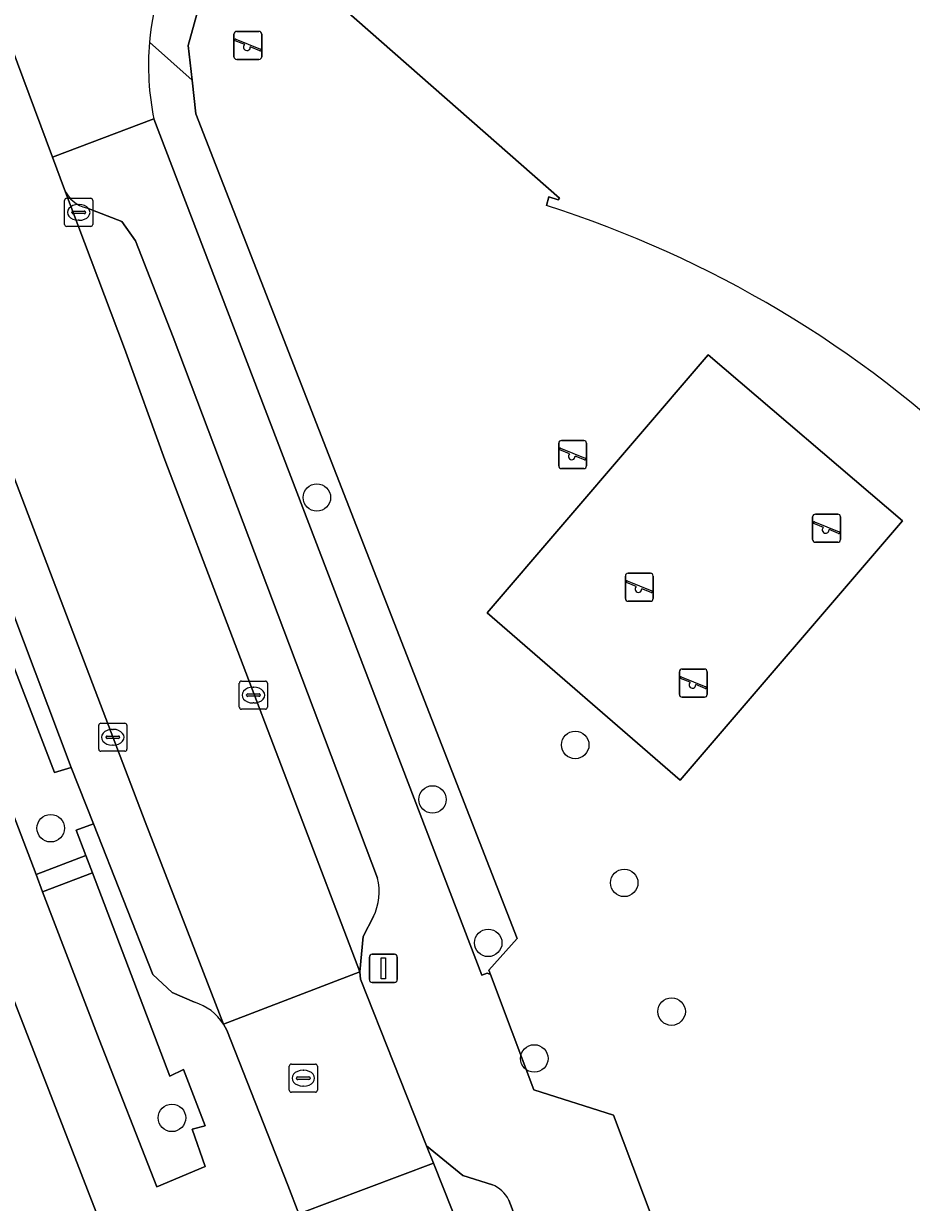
# Model space of a CAD drawing. Extents: x 162523 to 163266, y 381230 to 382050.
# Drawn here: x 162828.2 to 162859.75, y 381895.71 to 381937.61 of the extents above; entities that cross this region are included whole.
import ezdxf

# ---------------------------------------------------------------- set-up
doc = ezdxf.new("R2010")
doc.units = 0
for name, color, linetype in [('IMGEO_Boom', 7, 'Continuous'), ('IMGEO_Erf', 7, 'Continuous'), ('IMGEO_Groenvoorziening', 7, 'Continuous'), ('IMGEO_Haag', 7, 'Continuous'), ('IMGEO_Hek', 7, 'Continuous'), ('IMGEO_Kolk', 7, 'Continuous'), ('IMGEO_Lichtmast', 7, 'Continuous'), ('IMGEO_Pand', 7, 'Continuous'), ('IMGEO_Parkeervlak_open', 7, 'Continuous'), ('IMGEO_Rijbaan_lokaal_open', 7, 'Continuous'), ('IMGEO_Rioolput', 7, 'Continuous'), ('IMGEO_Speelvoorziening', 7, 'Continuous'), ('IMGEO_Voetpad_open', 7, 'Continuous')]:
    doc.layers.add(name, color=color, linetype=linetype)

msp = doc.modelspace()

# ---------------------------------------------------------------- linework, layer by layer
at = {"layer": 'IMGEO_Boom'}
for centre in [(162838.624, 381920.764), (162847.806, 381911.968), (162842.734, 381910.03), (162829.165, 381909.009), (162849.547, 381907.065), (162844.713, 381904.932), (162851.23, 381902.49), (162846.351, 381900.825), (162833.475, 381898.713)]:
    msp.add_circle(centre, 0.489, dxfattribs=at)
at = {"layer": 'IMGEO_Erf'}
for points in [[(162834.692, 381939.153), (162834.051, 381936.831), (162834.189, 381935.596), (162834.322, 381934.396), (162845.741, 381905.089), (162844.734, 381903.96), (162844.789, 381903.809), (162846.334, 381899.712), (162849.16, 381898.811), (162852.668, 381889.491), (162854.858, 381888.217), (162857.825, 381880.828), (162858.565, 381878.965), (162860.43, 381874.164), (162860.825, 381874.308), (162860.886, 381874.15), (162862.441, 381870.107), (162862.631, 381869.614), (162862.725, 381869.344), (162909.188, 381886.826), (162914.252, 381892.527), (162918.892, 381897.749), (162917.006, 381899.424), (162921.642, 381904.643)], [(162846.786, 381931.138), (162846.866, 381931.447), (162847.205, 381931.347), (162847.251, 381931.4), (162838.678, 381938.944)]]:
    msp.add_lwpolyline(points, dxfattribs=at)
for points in [[(162817.232, 381930.26), (162816.448, 381932.281), (162813.594, 381931.234), (162815.799, 381925.55), (162817.988, 381919.906), (162820.175, 381914.268), (162822.381, 381908.581), (162824.546, 381903), (162826.726, 381897.381), (162828.892, 381891.797), (162831.13, 381886.028), (162833.317, 381880.389), (162835.474, 381874.828), (162837.63, 381869.271), (162839.806, 381863.661), (162842.643, 381864.798)], [(162851.535, 381910.72), (162844.68, 381916.663), (162852.535, 381925.84), (162859.43, 381919.938)], [(162859.43, 381919.938), (162852.535, 381925.84), (162844.68, 381916.663), (162851.535, 381910.72)]]:
    msp.add_lwpolyline(points, close=True, dxfattribs=at)
msp.add_arc((162834.866, 381893.575), 39.409, 45.8779, 72.3936, dxfattribs=at)
at = {"layer": 'IMGEO_Groenvoorziening'}
msp.add_lwpolyline([(162832.833, 381934.219), (162844.488, 381903.785), (162844.682, 381903.86), (162844.789, 381903.809), (162844.734, 381903.96), (162845.741, 381905.089), (162834.322, 381934.396), (162834.189, 381935.596), (162832.677, 381936.944)], dxfattribs=at)
for points in [[(162827.249, 381916.28), (162825.504, 381915.602), (162828.648, 381907.358), (162830.415, 381908.036), (162830.071, 381908.94), (162830.681, 381909.16), (162829.892, 381911.17), (162829.303, 381910.99)], [(162830.648, 381907.425), (162828.879, 381906.751), (162830.884, 381901.495), (162832.934, 381896.261), (162834.651, 381896.983), (162834.19, 381898.311), (162834.66, 381898.431), (162833.882, 381900.43), (162833.402, 381900.191)]]:
    msp.add_lwpolyline(points, close=True, dxfattribs=at)
msp.add_arc((162842.178, 381936.121), 9.537, 175.049, 191.504, dxfattribs=at)
at = {"layer": 'IMGEO_Haag'}
msp.add_lwpolyline([(162832.833, 381934.219), (162844.488, 381903.785), (162844.682, 381903.86), (162844.789, 381903.809), (162844.734, 381903.96), (162845.741, 381905.089), (162834.322, 381934.396), (162834.189, 381935.596), (162832.677, 381936.944)], dxfattribs=at)
msp.add_arc((162842.178, 381936.121), 9.537, 175.049, 191.504, dxfattribs=at)
at = {"layer": 'IMGEO_Hek'}
for points in [[(162835.402, 381940.396), (162834.692, 381939.153), (162834.051, 381936.831), (162834.189, 381935.596)], [(162834.189, 381935.596), (162834.322, 381934.396), (162845.741, 381905.089), (162844.734, 381903.96), (162844.789, 381903.809)], [(162844.789, 381903.809), (162846.334, 381899.712), (162849.16, 381898.811), (162852.668, 381889.491), (162854.858, 381888.217)]]:
    msp.add_lwpolyline(points, dxfattribs=at)
at = {"layer": 'IMGEO_Kolk'}
for p, q in [((162829.661, 381930.471), (162829.661, 381931.323)), ((162829.736, 381931.397), (162830.588, 381931.397)), ((162830.662, 381931.323), (162830.662, 381930.471)), ((162829.92, 381930.891), (162829.92, 381930.903)), ((162830.358, 381930.854), (162829.96, 381930.854)), ((162829.963, 381930.94), (162830.361, 381930.94)), ((162830.149, 381931.177), (162830.174, 381931.177)), ((162830.404, 381930.903), (162830.404, 381930.891)), ((162830.588, 381930.397), (162829.736, 381930.397)), ((162830.172, 381930.617), (162830.147, 381930.617)), ((162835.869, 381913.313), (162835.869, 381914.165)), ((162835.944, 381914.239), (162836.796, 381914.239)), ((162836.357, 381914.019), (162836.382, 381914.019)), ((162836.87, 381914.165), (162836.87, 381913.313)), ((162836.128, 381913.733), (162836.128, 381913.745)), ((162836.566, 381913.696), (162836.168, 381913.696)), ((162836.171, 381913.782), (162836.569, 381913.782)), ((162836.612, 381913.745), (162836.612, 381913.733)), ((162836.796, 381913.239), (162835.944, 381913.239)), ((162836.38, 381913.459), (162836.355, 381913.459)), ((162830.872, 381911.816), (162830.872, 381912.668)), ((162830.947, 381912.742), (162831.799, 381912.742)), ((162831.36, 381912.522), (162831.385, 381912.522)), ((162831.873, 381912.668), (162831.873, 381911.816)), ((162831.131, 381912.236), (162831.131, 381912.248)), ((162831.569, 381912.199), (162831.171, 381912.199)), ((162831.174, 381912.285), (162831.572, 381912.285)), ((162831.383, 381911.962), (162831.358, 381911.962)), ((162831.615, 381912.248), (162831.615, 381912.236)), ((162831.799, 381911.742), (162830.947, 381911.742))]:
    msp.add_line(p, q, dxfattribs=at)
for points in [[(162829.661, 381930.471), (162829.661, 381931.323)], [(162829.736, 381931.397), (162830.588, 381931.397)], [(162830.662, 381931.323), (162830.662, 381930.471)], [(162830.588, 381930.397), (162829.736, 381930.397)], [(162835.869, 381913.313), (162835.869, 381914.165)], [(162835.944, 381914.239), (162836.796, 381914.239)], [(162836.87, 381914.165), (162836.87, 381913.313)], [(162836.796, 381913.239), (162835.944, 381913.239)], [(162830.872, 381911.816), (162830.872, 381912.668)], [(162830.947, 381912.742), (162831.799, 381912.742)], [(162831.873, 381912.668), (162831.873, 381911.816)], [(162831.799, 381911.742), (162830.947, 381911.742)]]:
    msp.add_lwpolyline(points, dxfattribs=at)
for centre, radius, start, end in [((162829.738, 381931.321), 0.0765, 91.552, 178.448), ((162829.738, 381931.321), 0.0765, 91.552, 178.448), ((162830.586, 381931.321), 0.0765, 1.552, 88.448), ((162830.586, 381931.321), 0.0765, 1.552, 88.448), ((162829.96, 381930.9), 0.0403, 85.8775, 175.7526), ((162829.957, 381930.89), 0.0366, 178.938, 274.7102), ((162830.361, 381930.897), 0.043, 264.8664, 352.4533), ((162830.365, 381930.902), 0.0386, 1.7309, 96.639), ((162829.738, 381930.473), 0.0765, 181.552, 268.448), ((162829.738, 381930.473), 0.0765, 181.552, 268.448), ((162830.586, 381930.473), 0.0765, 271.552, 358.448), ((162830.586, 381930.473), 0.0765, 271.552, 358.448), ((162835.946, 381914.163), 0.0765, 91.552, 178.448), ((162835.946, 381914.163), 0.0765, 91.552, 178.448), ((162836.794, 381914.163), 0.0765, 1.552, 88.448), ((162836.794, 381914.163), 0.0765, 1.552, 88.448), ((162836.168, 381913.742), 0.0403, 85.8775, 175.7526), ((162836.165, 381913.732), 0.0366, 178.938, 274.7102), ((162836.569, 381913.739), 0.043, 264.8664, 352.4533), ((162836.573, 381913.744), 0.0386, 1.7309, 96.639), ((162835.946, 381913.315), 0.0765, 181.552, 268.448), ((162835.946, 381913.315), 0.0765, 181.552, 268.448), ((162836.794, 381913.315), 0.0765, 271.552, 358.448), ((162836.794, 381913.315), 0.0765, 271.552, 358.448), ((162830.949, 381912.666), 0.0765, 91.552, 178.448), ((162830.949, 381912.666), 0.0765, 91.552, 178.448), ((162831.797, 381912.666), 0.0765, 1.552, 88.448), ((162831.797, 381912.666), 0.0765, 1.552, 88.448), ((162831.171, 381912.245), 0.0403, 85.8775, 175.7526), ((162831.168, 381912.235), 0.0366, 178.938, 274.7102), ((162831.572, 381912.242), 0.043, 264.8664, 352.4533), ((162831.576, 381912.247), 0.0386, 1.7309, 96.639), ((162830.949, 381911.818), 0.0765, 181.552, 268.448), ((162830.949, 381911.818), 0.0765, 181.552, 268.448), ((162831.797, 381911.818), 0.0765, 271.552, 358.448), ((162831.797, 381911.818), 0.0765, 271.552, 358.448)]:
    msp.add_arc(centre, radius, start, end, dxfattribs=at)
for centre, major_axis, ratio, start_param, end_param in [((162830.148, 381930.897), (-0.387, 0.002), 0.722429, 4.712389, 7.853982), ((162830.173, 381930.897), (-0.39, 0.002), 0.717154, 1.570796, 4.712389), ((162836.356, 381913.739), (-0.387, 0.002), 0.722429, 4.712389, 7.853982), ((162836.381, 381913.739), (-0.39, 0.002), 0.717154, 1.570796, 4.712389), ((162831.359, 381912.242), (-0.387, 0.002), 0.722429, 4.712389, 7.853982), ((162831.384, 381912.242), (-0.39, 0.002), 0.717154, 1.570796, 4.712389)]:
    msp.add_ellipse(centre, major_axis=major_axis, ratio=ratio, start_param=start_param, end_param=end_param, dxfattribs=at)
at = {"layer": 'IMGEO_Lichtmast'}
for p, q in [((162840.492, 381903.626), (162840.492, 381904.426)), ((162840.492, 381904.426), (162840.492, 381903.626)), ((162840.592, 381904.526), (162841.382, 381904.526)), ((162841.382, 381904.526), (162840.592, 381904.526)), ((162841.482, 381904.426), (162841.482, 381903.626)), ((162841.482, 381903.626), (162841.482, 381904.426)), ((162841.382, 381903.526), (162840.592, 381903.526)), ((162840.592, 381903.526), (162841.382, 381903.526))]:
    msp.add_line(p, q, dxfattribs=at)
msp.add_lwpolyline([(162840.912, 381904.401), (162841.062, 381904.401), (162841.062, 381903.651), (162840.912, 381903.651), (162840.912, 381904.401)], dxfattribs=at)
for centre, start, end in [((162840.592, 381904.426), 90, 180), ((162840.592, 381904.426), 90, 180), ((162841.382, 381904.426), 0, 90), ((162841.382, 381904.426), 360, 90), ((162840.592, 381903.626), 180, 270), ((162840.592, 381903.626), 180, 270), ((162841.382, 381903.626), 270, 0), ((162841.382, 381903.626), 270, 0)]:
    msp.add_arc(centre, 0.1, start, end, dxfattribs=at)
at = {"layer": 'IMGEO_Pand'}
msp.add_lwpolyline([(162875.328, 381930.248), (162871.744, 381933.431), (162871.589, 381933.569), (162871.483, 381933.465), (162870.089, 381934.769), (162867.828, 381932.216), (162857.554, 381941.354), (162859.722, 381943.949), (162851.329, 381951.396), (162850.378, 381952.128), (162838.678, 381938.944), (162847.251, 381931.4), (162847.205, 381931.347), (162846.866, 381931.447), (162846.786, 381931.138)], dxfattribs=at)
msp.add_arc((162834.866, 381893.575), 39.409, 45.8779, 72.3936, dxfattribs=at)
at = {"layer": 'IMGEO_Parkeervlak_open'}
for points in [[(162829.655, 381931.714), (162831.789, 381926.055), (162833.218, 381922.103), (162840.157, 381903.907), (162840.275, 381905.157), (162840.632, 381905.867)], [(162840.776, 381907.238), (162833.515, 381926.462), (162832.184, 381929.883), (162831.695, 381930.569), (162830.438, 381931.059)], [(162823.221, 381929.092), (162825.095, 381923.978), (162825.185, 381923.733), (162826.083, 381921.278), (162829.892, 381911.17), (162830.681, 381909.16), (162832.794, 381903.805), (162833.478, 381903.169), (162834.276, 381902.824)], [(162835.311, 381902.038), (162832.519, 381909.238), (162826.355, 381925.416)], [(162844.861, 381896.337), (162843.808, 381896.669), (162842.524, 381897.718), (162842.77, 381897.097), (162849.471, 381880.219), (162852.876, 381871.374), (162854.538, 381872), (162845.443, 381895.789)]]:
    msp.add_lwpolyline(points, dxfattribs=at)
for centre, radius, start, end in [((162830.684, 381932.148), 1.117, 202.8847, 257.2885), ((162838.887, 381906.743), 1.952, 333.3293, 14.6788), ((162833.721, 381901.019), 1.889, 32.6629, 72.9095), ((162844.41, 381895.275), 1.154, 26.4533, 66.9936)]:
    msp.add_arc(centre, radius, start, end, dxfattribs=at)
at = {"layer": 'IMGEO_Rijbaan_lokaal_open'}
for points in [[(162829.655, 381931.714), (162829.228, 381932.86), (162827.756, 381936.809)], [(162823.38, 381933.249), (162823.651, 381932.645), (162823.828, 381932.171), (162826.355, 381925.416), (162832.519, 381909.238), (162835.311, 381902.038), (162840.157, 381903.907), (162833.218, 381922.103), (162831.789, 381926.055), (162829.655, 381931.714)], [(162855.405, 381864.803), (162852.876, 381871.374), (162849.471, 381880.219), (162842.77, 381897.097), (162837.987, 381895.299), (162849.315, 381866.219), (162855.589, 381849.811), (162863.083, 381830.362), (162863.407, 381829.427), (162863.686, 381828.622), (162863.324, 381826.387), (162866.973, 381816.386)]]:
    msp.add_lwpolyline(points, dxfattribs=at)
msp.add_lwpolyline([(162835.311, 381902.038), (162835.426, 381901.832), (162837.591, 381896.316), (162837.987, 381895.299), (162842.77, 381897.097), (162842.524, 381897.718), (162840.171, 381903.644), (162840.157, 381903.907)], close=True, dxfattribs=at)
at = {"layer": 'IMGEO_Rioolput'}
for p, q in [((162837.719, 381900.623), (162838.571, 381900.623)), ((162837.644, 381899.697), (162837.644, 381900.549)), ((162838.132, 381900.403), (162838.157, 381900.403)), ((162838.645, 381900.549), (162838.645, 381899.697)), ((162837.903, 381900.117), (162837.903, 381900.129)), ((162838.341, 381900.08), (162837.943, 381900.08)), ((162837.946, 381900.166), (162838.344, 381900.166)), ((162838.155, 381899.843), (162838.13, 381899.843)), ((162838.387, 381900.129), (162838.387, 381900.117)), ((162838.571, 381899.623), (162837.719, 381899.623))]:
    msp.add_line(p, q, dxfattribs=at)
for points in [[(162837.719, 381900.623), (162838.571, 381900.623)], [(162837.644, 381899.697), (162837.644, 381900.549)], [(162838.645, 381900.549), (162838.645, 381899.697)], [(162838.571, 381899.623), (162837.719, 381899.623)]]:
    msp.add_lwpolyline(points, dxfattribs=at)
for centre, radius, start, end in [((162837.721, 381900.547), 0.0765, 91.552, 178.448), ((162837.721, 381900.547), 0.0765, 91.552, 178.448), ((162838.569, 381900.547), 0.0765, 1.552, 88.448), ((162838.569, 381900.547), 0.0765, 1.552, 88.448), ((162837.943, 381900.126), 0.0403, 85.8775, 175.7526), ((162837.94, 381900.116), 0.0366, 178.938, 274.7102), ((162838.344, 381900.123), 0.043, 264.8664, 352.4533), ((162838.348, 381900.128), 0.0386, 1.7309, 96.639), ((162837.721, 381899.699), 0.0765, 181.552, 268.448), ((162837.721, 381899.699), 0.0765, 181.552, 268.448), ((162838.569, 381899.699), 0.0765, 271.552, 358.448), ((162838.569, 381899.699), 0.0765, 271.552, 358.448)]:
    msp.add_arc(centre, radius, start, end, dxfattribs=at)
for centre, major_axis, ratio, start_param, end_param in [((162838.131, 381900.123), (-0.387, 0.002), 0.722429, 4.712389, 7.853982), ((162838.156, 381900.123), (-0.39, 0.002), 0.717154, 1.570796, 4.712389)]:
    msp.add_ellipse(centre, major_axis=major_axis, ratio=ratio, start_param=start_param, end_param=end_param, dxfattribs=at)
at = {"layer": 'IMGEO_Speelvoorziening'}
for p, q in [((162835.676, 381936.432), (162835.676, 381937.232)), ((162835.676, 381937.232), (162835.676, 381936.432)), ((162835.776, 381937.332), (162836.566, 381937.332)), ((162836.566, 381937.332), (162835.776, 381937.332)), ((162836.666, 381937.232), (162836.666, 381936.432)), ((162836.666, 381936.432), (162836.666, 381937.232)), ((162836.059, 381936.86), (162835.72, 381936.997)), ((162835.745, 381937.057), (162836.621, 381936.704)), ((162836.597, 381936.644), (162836.257, 381936.781)), ((162836.566, 381936.332), (162835.776, 381936.332)), ((162835.776, 381936.332), (162836.566, 381936.332)), ((162847.218, 381921.889), (162847.218, 381922.689)), ((162847.218, 381922.689), (162847.218, 381921.889)), ((162847.601, 381922.317), (162847.262, 381922.454)), ((162847.287, 381922.514), (162848.163, 381922.161)), ((162847.318, 381922.789), (162848.108, 381922.789)), ((162848.108, 381922.789), (162847.318, 381922.789)), ((162848.208, 381922.689), (162848.208, 381921.889)), ((162848.208, 381921.889), (162848.208, 381922.689)), ((162848.139, 381922.101), (162847.799, 381922.238)), ((162848.108, 381921.789), (162847.318, 381921.789)), ((162847.318, 381921.789), (162848.108, 381921.789)), ((162856.243, 381919.272), (162856.243, 381920.072)), ((162856.243, 381920.072), (162856.243, 381919.272)), ((162856.312, 381919.897), (162857.188, 381919.544)), ((162856.343, 381920.172), (162857.133, 381920.172)), ((162857.133, 381920.172), (162856.343, 381920.172)), ((162857.233, 381920.072), (162857.233, 381919.272)), ((162857.233, 381919.272), (162857.233, 381920.072)), ((162856.626, 381919.7), (162856.287, 381919.837)), ((162857.164, 381919.484), (162856.824, 381919.621)), ((162857.133, 381919.172), (162856.343, 381919.172)), ((162856.343, 381919.172), (162857.133, 381919.172)), ((162849.587, 381917.173), (162849.587, 381917.973)), ((162849.587, 381917.973), (162849.587, 381917.173)), ((162849.656, 381917.798), (162850.532, 381917.445)), ((162849.687, 381918.073), (162850.477, 381918.073)), ((162850.477, 381918.073), (162849.687, 381918.073)), ((162850.577, 381917.973), (162850.577, 381917.173)), ((162850.577, 381917.173), (162850.577, 381917.973)), ((162849.97, 381917.601), (162849.631, 381917.738)), ((162850.508, 381917.385), (162850.168, 381917.522)), ((162850.477, 381917.073), (162849.687, 381917.073)), ((162849.687, 381917.073), (162850.477, 381917.073)), ((162851.506, 381913.766), (162851.506, 381914.566)), ((162851.506, 381914.566), (162851.506, 381913.766)), ((162851.606, 381914.666), (162852.396, 381914.666)), ((162852.396, 381914.666), (162851.606, 381914.666)), ((162852.496, 381914.566), (162852.496, 381913.766)), ((162852.496, 381913.766), (162852.496, 381914.566)), ((162851.889, 381914.194), (162851.55, 381914.331)), ((162851.575, 381914.391), (162852.451, 381914.038)), ((162852.427, 381913.978), (162852.087, 381914.115)), ((162852.396, 381913.666), (162851.606, 381913.666)), ((162851.606, 381913.666), (162852.396, 381913.666))]:
    msp.add_line(p, q, dxfattribs=at)
for centre, radius, start, end in [((162835.776, 381937.232), 0.1, 90, 180), ((162835.776, 381937.232), 0.1, 90, 180), ((162835.733, 381937.027), 0.0327, 68.078, 248.078), ((162836.566, 381937.232), 0.1, 0, 90), ((162836.566, 381937.232), 0.1, 360, 90), ((162836.138, 381936.77), 0.12, 130.9928, 5.1632), ((162836.609, 381936.674), 0.0327, 248.078, 68.078), ((162835.776, 381936.432), 0.1, 180, 270), ((162835.776, 381936.432), 0.1, 180, 270), ((162836.566, 381936.432), 0.1, 270, 0), ((162836.566, 381936.432), 0.1, 270, 0), ((162847.318, 381922.689), 0.1, 90, 180), ((162847.318, 381922.689), 0.1, 90, 180), ((162847.275, 381922.484), 0.0327, 68.078, 248.078), ((162848.108, 381922.689), 0.1, 0, 90), ((162848.108, 381922.689), 0.1, 360, 90), ((162847.68, 381922.227), 0.12, 130.9928, 5.1632), ((162848.151, 381922.131), 0.0327, 248.078, 68.078), ((162847.318, 381921.889), 0.1, 180, 270), ((162847.318, 381921.889), 0.1, 180, 270), ((162848.108, 381921.889), 0.1, 270, 0), ((162848.108, 381921.889), 0.1, 270, 0), ((162856.343, 381920.072), 0.1, 90, 180), ((162856.343, 381920.072), 0.1, 90, 180), ((162856.3, 381919.867), 0.0327, 68.078, 248.078), ((162857.133, 381920.072), 0.1, 0, 90), ((162857.133, 381920.072), 0.1, 360, 90), ((162856.705, 381919.61), 0.12, 130.9928, 5.1632), ((162857.176, 381919.514), 0.0327, 248.078, 68.078), ((162856.343, 381919.272), 0.1, 180, 270), ((162856.343, 381919.272), 0.1, 180, 270), ((162857.133, 381919.272), 0.1, 270, 0), ((162857.133, 381919.272), 0.1, 270, 0), ((162849.687, 381917.973), 0.1, 90, 180), ((162849.687, 381917.973), 0.1, 90, 180), ((162849.644, 381917.768), 0.0327, 68.078, 248.078), ((162850.477, 381917.973), 0.1, 0, 90), ((162850.477, 381917.973), 0.1, 360, 90), ((162850.049, 381917.511), 0.12, 130.9928, 5.1632), ((162850.52, 381917.415), 0.0327, 248.078, 68.078), ((162849.687, 381917.173), 0.1, 180, 270), ((162849.687, 381917.173), 0.1, 180, 270), ((162850.477, 381917.173), 0.1, 270, 0), ((162850.477, 381917.173), 0.1, 270, 0), ((162851.606, 381914.566), 0.1, 90, 180), ((162851.606, 381914.566), 0.1, 90, 180), ((162852.396, 381914.566), 0.1, 0, 90), ((162852.396, 381914.566), 0.1, 360, 90), ((162851.563, 381914.361), 0.0327, 68.078, 248.078), ((162851.968, 381914.104), 0.12, 130.9928, 5.1632), ((162852.439, 381914.008), 0.0327, 248.078, 68.078), ((162851.606, 381913.766), 0.1, 180, 270), ((162851.606, 381913.766), 0.1, 180, 270), ((162852.396, 381913.766), 0.1, 270, 0), ((162852.396, 381913.766), 0.1, 270, 0)]:
    msp.add_arc(centre, radius, start, end, dxfattribs=at)
at = {"layer": 'IMGEO_Voetpad_open'}
for points in [[(162832.677, 381936.944), (162834.189, 381935.596), (162834.051, 381936.831), (162834.692, 381939.153), (162835.402, 381940.396), (162834.002, 381941.016)], [(162827.756, 381936.809), (162829.228, 381932.86), (162832.833, 381934.219)], [(162849.16, 381898.811), (162846.334, 381899.712), (162844.789, 381903.809), (162844.682, 381903.86), (162844.488, 381903.785), (162832.833, 381934.219), (162829.228, 381932.86), (162829.655, 381931.714)], [(162820.904, 381931.588), (162817.232, 381930.26), (162842.643, 381864.798), (162843.65, 381863.511), (162843.951, 381863.628), (162844.135, 381863.155), (162845.626, 381863.764), (162859.302, 381828.169)], [(162830.438, 381931.059), (162831.695, 381930.569), (162832.184, 381929.883), (162833.515, 381926.462), (162840.776, 381907.238)], [(162828.879, 381906.751), (162828.648, 381907.358), (162825.504, 381915.602), (162825.07, 381916.739), (162822.618, 381923.167), (162822.408, 381923.718), (162820.123, 381929.709)], [(162834.276, 381902.824), (162833.478, 381903.169), (162832.794, 381903.805), (162830.681, 381909.16), (162830.071, 381908.94), (162830.415, 381908.036), (162830.648, 381907.425), (162833.402, 381900.191), (162833.882, 381900.43), (162834.66, 381898.431), (162834.19, 381898.311), (162834.651, 381896.983), (162832.934, 381896.261), (162830.884, 381901.495), (162828.879, 381906.751)], [(162840.632, 381905.867), (162840.275, 381905.157), (162840.157, 381903.907), (162840.171, 381903.644), (162842.524, 381897.718), (162843.808, 381896.669), (162844.861, 381896.337)], [(162837.987, 381895.299), (162837.591, 381896.316), (162835.426, 381901.832), (162835.311, 381902.038)], [(162853.155, 381885.631), (162857.909, 381873.23), (162858.048, 381873.28), (162858.126, 381873.09), (162860.886, 381874.15), (162860.825, 381874.308), (162860.43, 381874.164), (162858.565, 381878.965), (162857.825, 381880.828), (162854.858, 381888.217), (162852.668, 381889.491), (162849.16, 381898.811)], [(162845.443, 381895.789), (162854.538, 381872), (162855.094, 381872.207), (162849.835, 381885.872), (162851.049, 381886.413)]]:
    msp.add_lwpolyline(points, dxfattribs=at)
for points in [[(162826.083, 381921.278), (162825.413, 381921.009), (162826.813, 381917.404), (162827.249, 381916.28), (162829.303, 381910.99), (162829.892, 381911.17)], [(162830.648, 381907.425), (162830.415, 381908.036), (162828.648, 381907.358), (162828.879, 381906.751)]]:
    msp.add_lwpolyline(points, close=True, dxfattribs=at)
for centre, radius, start, end in [((162842.134, 381936.118), 9.493, 148.9405, 175.0104), ((162842.134, 381936.118), 9.493, 148.9405, 175.0104), ((162842.178, 381936.121), 9.537, 175.049, 191.504), ((162830.684, 381932.148), 1.117, 202.8847, 257.2885), ((162838.887, 381906.743), 1.952, 333.3293, 14.6788), ((162833.721, 381901.019), 1.889, 32.6629, 72.9095), ((162844.41, 381895.275), 1.154, 26.4533, 66.9936)]:
    msp.add_arc(centre, radius, start, end, dxfattribs=at)

doc.saveas('drawing.dxf')
